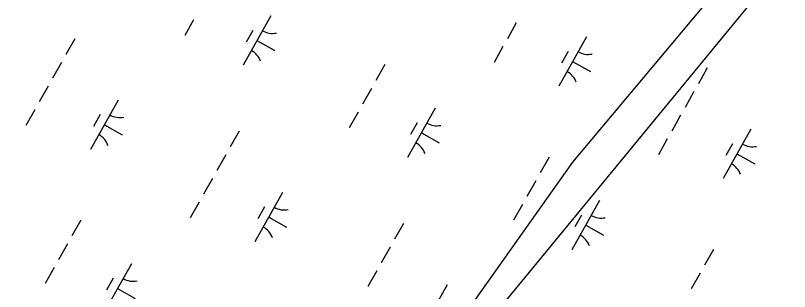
# Model space of a CAD drawing. Extents: x 3913936 to 3933962, y 195330 to 217741.
# Drawn here: x 3926453 to 3927136, y 210635 to 210878 of the extents above; entities that cross this region are included whole.
import ezdxf

# ---------------------------------------------------------------- set-up
doc = ezdxf.new("R2010")
doc.units = 0
doc.layers.add('V-UTIL-LINE', color=7, linetype='Continuous')
doc.layers.add('V-WETL-SWMP', color=7, linetype='Continuous')

msp = doc.modelspace()

# ---------------------------------------------------------------- linework, layer by layer
at = {"layer": 'V-UTIL-LINE'}
for points in [[(3928315.82, 212388.13), (3926944.7, 210748.94), (3926592.74, 210251.47), (3926408.93, 209914.99), (3925628.64, 208474.44), (3925139.98, 207727.42), (3924555.96, 206253.65), (3924055.82, 204771.45), (3923484.9, 203858.52), (3922256.01, 202262.65), (3921816.4, 201905.57), (3920704.84, 200345.08), (3920462.44, 200062.72)], [(3928328.32, 212380.93), (3926784.14, 210502.92), (3926424.72, 209908.68), (3925640.45, 208467.64), (3924952.2, 207329.25), (3923971.74, 204752.16), (3923252.9, 203563.68), (3921560.17, 201558.84), (3920397.87, 200112.86)]]:
    msp.add_lwpolyline(points, dxfattribs=at)
at = {"layer": 'V-WETL-SWMP'}
for p, q in [((3926678.67, 210877.95), (3926654.17, 210834.36)), ((3926610.57, 210874.59), (3926602.73, 210860.64)), ((3926895.11, 210871.75), (3926887.27, 210857.8)), ((3926662.64, 210865.16), (3926656.76, 210854.7)), ((3926505.66, 210857.85), (3926497.82, 210843.9)), ((3926957.04, 210859.4), (3926932.54, 210815.81)), ((3926666.42, 210856.15), (3926682.11, 210847.33)), ((3926883.35, 210850.83), (3926875.51, 210836.88)), ((3926941, 210846.62), (3926935.12, 210836.15)), ((3926493.9, 210836.93), (3926486.06, 210822.98)), ((3926944.79, 210837.6), (3926960.48, 210828.78)), ((3926779.09, 210834.92), (3926771.25, 210820.97)), ((3927063.63, 210832.08), (3927055.79, 210818.14)), ((3926482.14, 210816.01), (3926474.3, 210802.06)), ((3926767.33, 210814), (3926759.49, 210800.05)), ((3927051.87, 210811.16), (3927044.03, 210797.21)), ((3926544.07, 210803.66), (3926519.57, 210760.07)), ((3926823.67, 210796.44), (3926799.17, 210752.85)), ((3926470.38, 210795.09), (3926462.54, 210781.14)), ((3926528.03, 210790.87), (3926522.15, 210780.41)), ((3926755.57, 210793.08), (3926747.73, 210779.13)), ((3927040.11, 210790.24), (3927032.27, 210776.29)), ((3926807.63, 210783.66), (3926801.75, 210773.2)), ((3926531.82, 210781.86), (3926547.51, 210773.04)), ((3926650.66, 210776.34), (3926642.82, 210762.39)), ((3927102.04, 210777.89), (3927077.53, 210734.3)), ((3926811.42, 210774.64), (3926827.11, 210765.82)), ((3927028.35, 210769.32), (3927020.51, 210755.37)), ((3927086, 210765.11), (3927080.12, 210754.65)), ((3926638.9, 210755.42), (3926631.06, 210741.47)), ((3927089.79, 210756.1), (3927105.48, 210747.27)), ((3926924.09, 210753.41), (3926916.25, 210739.47)), ((3926627.14, 210734.5), (3926619.3, 210720.55)), ((3926912.33, 210732.49), (3926904.49, 210718.54)), ((3926689.07, 210722.15), (3926664.57, 210678.56)), ((3926968.67, 210714.93), (3926944.17, 210671.34)), ((3926615.38, 210713.58), (3926607.54, 210699.63)), ((3926673.03, 210709.37), (3926667.15, 210698.91)), ((3926900.57, 210711.57), (3926892.73, 210697.62)), ((3926676.82, 210700.35), (3926692.51, 210691.53)), ((3926952.63, 210702.15), (3926946.75, 210691.69)), ((3926511.12, 210697.67), (3926503.28, 210683.72)), ((3926795.66, 210694.83), (3926787.82, 210680.89)), ((3926956.42, 210693.14), (3926972.11, 210684.32)), ((3926499.36, 210676.75), (3926491.52, 210662.8)), ((3926783.9, 210673.91), (3926776.06, 210659.96)), ((3927069.09, 210671.9), (3927061.25, 210657.96)), ((3926555.7, 210659.19), (3926531.2, 210615.6)), ((3926487.6, 210655.83), (3926479.76, 210641.88)), ((3926772.14, 210652.99), (3926764.3, 210639.04)), ((3926539.66, 210646.41), (3926533.78, 210635.95)), ((3927057.33, 210650.98), (3927049.49, 210637.04)), ((3926834.06, 210640.64), (3926809.56, 210597.05)), ((3926543.45, 210637.39), (3926559.14, 210628.57))]:
    msp.add_line(p, q, dxfattribs=at)
for centre, start, end in [((3926680.16, 210880.12), 239.88608, 281.42974), ((3926653.09, 210831.96), 19.88608, 61.42973), ((3926958.53, 210861.57), 239.88608, 281.42974), ((3926931.46, 210813.41), 19.88608, 61.42973), ((3926545.56, 210805.83), 239.88608, 281.42974), ((3926825.16, 210798.61), 239.88608, 281.42974), ((3926518.49, 210757.67), 19.88608, 61.42973), ((3926798.09, 210750.45), 19.88608, 61.42973), ((3927103.53, 210780.06), 239.88608, 281.42974), ((3927076.46, 210731.9), 19.88608, 61.42973), ((3926690.56, 210724.32), 239.88608, 281.42974), ((3926970.16, 210717.1), 239.88608, 281.42974), ((3926663.49, 210676.16), 19.88608, 61.42973), ((3926943.09, 210668.94), 19.88608, 61.42973), ((3926557.19, 210661.36), 239.88608, 281.42974)]:
    msp.add_arc(centre, 17.62, start, end, dxfattribs=at)

doc.saveas('drawing.dxf')
